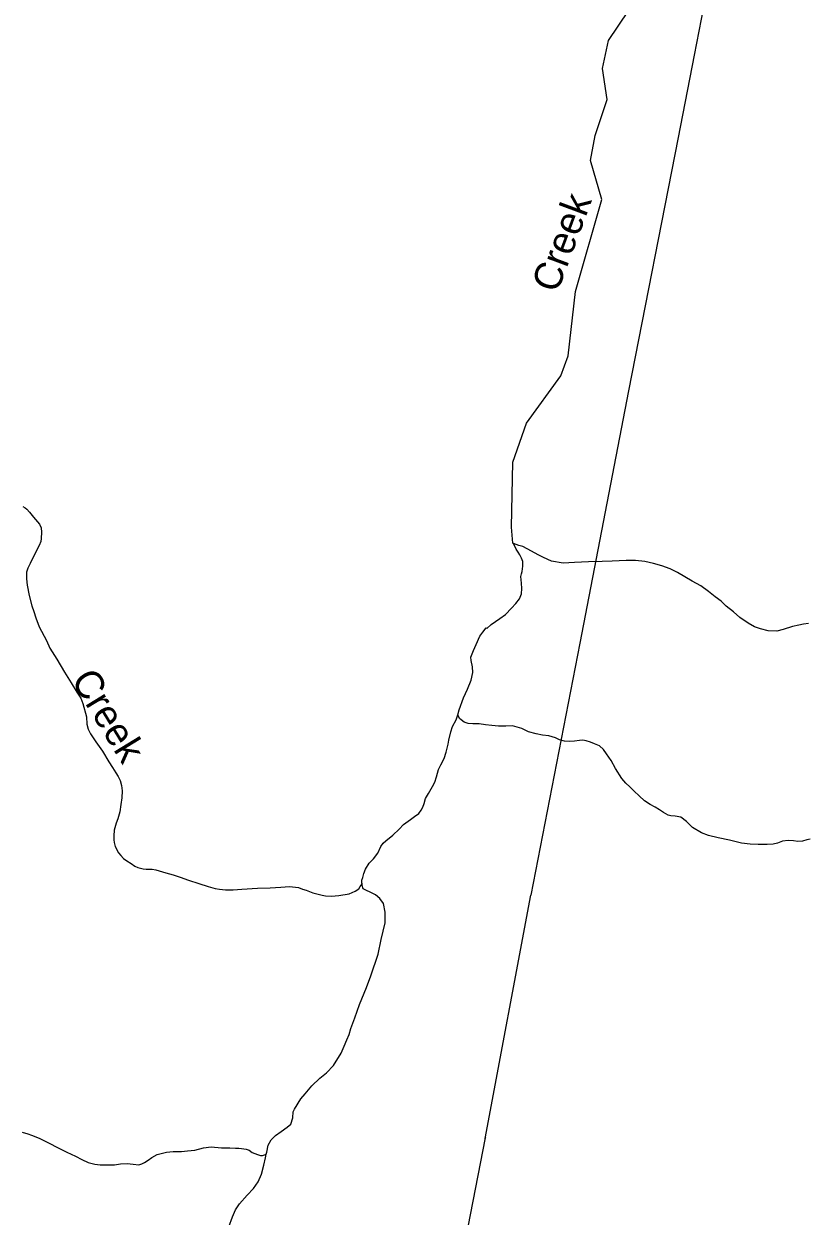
# Model space of a CAD drawing. Extents: x 2126262 to 2293712, y 749403 to 919119.
# Drawn here: x 2156028 to 2160212, y 869768 to 876138 of the extents above; entities that cross this region are included whole.
import ezdxf

# ---------------------------------------------------------------- set-up
doc = ezdxf.new("R2010")
doc.units = 0
for name, color, linetype in [('Exist Hydrographic Creek Single Shore', 7, 'Continuous'), ('Exist Hydrographic Creek Single Shore Label', 7, 'Continuous'), ('Exist Utilities Electrical Transmission Line', 7, 'Continuous')]:
    doc.layers.add(name, color=color, linetype=linetype)

msp = doc.modelspace()

# ---------------------------------------------------------------- linework, layer by layer
at = {"layer": 'Exist Hydrographic Creek Single Shore'}
for points in [[(2158640.3, 873363.2), (2158633.4, 873448.7), (2158639.3, 873796.4), (2158713.4, 874004.8), (2158895.4, 874256.9), (2158935.4, 874364.3), (2158975.4, 874708.1), (2159114.4, 875200.5), (2159055.4, 875408.5), (2159079.4, 875542.5), (2159144.4, 875734.7), (2159118.3, 875899.2), (2159151.4, 876049.5), (2159258.4, 876208)], [(2156021.8, 873560.3), (2156033.9, 873552.3), (2156043.7, 873544.4), (2156057.9, 873528.4), (2156080, 873502.6), (2156110.4, 873464.8), (2156120.4, 873444.9), (2156122.7, 873422.8), (2156120.6, 873388.9), (2156118.8, 873372.8), (2156108.7, 873350.8), (2156071.4, 873278.6), (2156061.3, 873254.5), (2156049.7, 873230.5), (2156041.9, 873208.5), (2156041.9, 873172.5), (2156046, 873138.4), (2156056.2, 873084.6), (2156070.8, 873028.6), (2156080.8, 872998.7), (2156091.1, 872964.7), (2156109.3, 872916.9), (2156147.9, 872843.2), (2156166.1, 872803.3), (2156204.3, 872743.5), (2156244.7, 872673.7), (2156281.2, 872618), (2156311.3, 872568.2), (2156331.4, 872536.2), (2156343.5, 872506.4), (2156362.2, 872436.4), (2156364.2, 872396.4), (2156370.4, 872370.5), (2156384.5, 872344.6), (2156412.8, 872302.7), (2156447, 872253), (2156481.3, 872195.2), (2156501.6, 872165.3), (2156519.6, 872137.4), (2156531.7, 872117.5), (2156541.8, 872095.5), (2156550, 872069.6), (2156552.2, 872039.6), (2156550.4, 872003.6), (2156546.5, 871967.6), (2156540.8, 871927.6), (2156529.1, 871891.5), (2156521.1, 871867.5), (2156509.4, 871829.4), (2156507.5, 871799.4), (2156507.5, 871779.4), (2156509.8, 871763.5), (2156515.7, 871743.5), (2156534, 871709.6), (2156546.1, 871695.7), (2156560.2, 871679.7), (2156578.3, 871665.8), (2156600.2, 871652), (2156620.5, 871638.1), (2156636.5, 871630.2), (2156664.6, 871624.3)], [(2158345.6, 872445.7), (2158353.2, 872473.8), (2158377, 872537.8), (2158396.9, 872584), (2158416.4, 872632.1), (2158426, 872672.1), (2158424, 872702.1), (2158417.8, 872736), (2158415.8, 872754), (2158419.6, 872764), (2158429.5, 872790.1), (2158443.2, 872822.1), (2158463.1, 872866.2), (2158479.1, 872888.4), (2158496.7, 872910.4), (2158500.9, 872908.5), (2158524.8, 872928.7), (2158570.6, 872960.9), (2158600.3, 872983), (2158632.1, 873017.1), (2158656.1, 873041.3), (2158675.8, 873065.4), (2158685.8, 873093.5), (2158687.7, 873121.5), (2158685.4, 873149.4), (2158683.3, 873185.4), (2158687, 873199.4), (2158689.1, 873211.5), (2158692.8, 873241.5), (2158692.8, 873265.5), (2158686.6, 873283.4), (2158676.6, 873301.3), (2158668.6, 873315.3), (2158658.3, 873331.3), (2158643.4, 873362), (2158640.3, 873363.2)], [(2160220.2, 872934.2), (2160192.3, 872930.1), (2160168.3, 872926), (2160134.3, 872917.8), (2160084.5, 872901.5), (2160050.6, 872893.3), (2160004.5, 872895), (2159962.5, 872906.7), (2159930.5, 872916.6), (2159896.2, 872936.3), (2159852.3, 872966.1), (2159818.1, 872995.9), (2159779.8, 873027.7), (2159751.9, 873053.5), (2159721.5, 873077.4), (2159685.6, 873105.1), (2159643.4, 873134.8), (2159597.1, 873160.7), (2159559.1, 873184.4), (2159518.7, 873206.2), (2159480.8, 873226), (2159436.7, 873241.7), (2159390.6, 873255.4), (2159344.6, 873265.1), (2159294.6, 873270.9), (2159244.6, 873270.6), (2159170.6, 873268.2), (2159116.6, 873265.9), (2159044.9, 873263.5), (2158968.8, 873261), (2158908.9, 873256.6), (2158846.8, 873268.3), (2158804.5, 873286.2), (2158774.6, 873302), (2158740.4, 873321.7), (2158716.4, 873333.6), (2158692.4, 873345.4), (2158672.3, 873351.4), (2158643.4, 873362), (2158640.3, 873363.2)], [(2157834.8, 871543), (2157832.6, 871549), (2157832.6, 871563), (2157838.5, 871577.1), (2157844.3, 871599), (2157852.3, 871621.1), (2157872, 871653.1), (2157896.2, 871677.3), (2157917.9, 871707.4), (2157935.5, 871743.6), (2157947.6, 871761.6), (2157961.4, 871773.7), (2157999.3, 871803.8), (2158033.1, 871836), (2158054.9, 871860.1), (2158092.8, 871886.4), (2158114.5, 871902.5), (2158138.5, 871918.6), (2158150.2, 871936.7), (2158158.2, 871952.7), (2158166.2, 871972.8), (2158174, 871998.7), (2158189.8, 872026.9), (2158211.5, 872063), (2158223.6, 872087.1), (2158231.2, 872115.1), (2158243.1, 872155.2), (2158255, 872179.2), (2158272.8, 872213.3), (2158284.5, 872247.4), (2158294.4, 872289.4), (2158298.3, 872311.5), (2158308.1, 872355.4), (2158317.7, 872383.5), (2158337.6, 872419.7), (2158345.6, 872445.7)], [(2160228.8, 871782.5), (2160210.8, 871778.4), (2160186.8, 871772.3), (2160162.8, 871770.1), (2160138.8, 871774), (2160110.7, 871775.9), (2160080.8, 871771.7), (2160053.1, 871761.5), (2160031.2, 871755.5), (2159999, 871753.2), (2159951, 871752.9), (2159907.1, 871754.7), (2159861, 871760.5), (2159797, 871776.1), (2159736.9, 871789.7), (2159684.8, 871801.4), (2159646.9, 871815.2), (2159600.5, 871845), (2159568.4, 871876.7), (2159538.2, 871900.5), (2159506.2, 871904.3), (2159484.3, 871906.3), (2159470.3, 871910.2), (2159444.1, 871924), (2159424, 871938), (2159400, 871953.8), (2159374, 871967.6), (2159343.8, 871987.5), (2159313.9, 872013.3), (2159287.6, 872039.1), (2159265.5, 872061), (2159243.3, 872080.9), (2159221.4, 872106.7), (2159188.8, 872160.5), (2159164.6, 872202.4), (2159140.6, 872238.2), (2159124.2, 872262.1), (2159102.3, 872280), (2159076.2, 872291.9), (2159054.1, 872299.8), (2159032.1, 872307.7), (2159014.1, 872311.5), (2158996.1, 872309.4), (2158970, 872305.2), (2158942.1, 872303.1), (2158916.1, 872304.9), (2158890, 872312.8), (2158868.1, 872322.7), (2158832, 872334.5), (2158798, 872338.3), (2158764.1, 872344.2), (2158723.7, 872355.8), (2158687.9, 872373.7), (2158637.8, 872387.3), (2158601.7, 872385.2), (2158563.8, 872385), (2158527.7, 872388.8), (2158493.9, 872392.6), (2158459.8, 872398.4), (2158425.8, 872398.2), (2158401.8, 872400), (2158379.9, 872407.9), (2158363.5, 872419.8), (2158355.5, 872427.7), (2158351.6, 872435.7), (2158345.6, 872445.7)], [(2156664.6, 871624.3), (2156680.6, 871622.4), (2156712.6, 871622.6), (2156732.5, 871618.7), (2156786.6, 871603), (2156824.5, 871591.3), (2156862.9, 871579.5), (2156906.8, 871563.7), (2156962.8, 871546), (2157013, 871528.4), (2157049.1, 871518.5), (2157073.1, 871514.6), (2157105.1, 871510.8), (2157145, 871511.1), (2157193, 871515.3), (2157275, 871519.8), (2157343.1, 871522.2), (2157400.7, 871526.5), (2157446.9, 871528.8), (2157494.9, 871523.1), (2157517, 871515.2), (2157535.1, 871509.3), (2157571.1, 871495.6), (2157607, 871485.7), (2157621, 871483.8), (2157639, 871479.9), (2157671, 871478.1), (2157711, 871480.3), (2157765.1, 871490.6), (2157797.1, 871504.8), (2157816.8, 871516.9), (2157824.8, 871528.9), (2157834.8, 871543)], [(2157323, 870098.4), (2157325.1, 870110.4), (2157332.9, 870146.5), (2157348.5, 870176.6), (2157372.2, 870198.7), (2157402.4, 870220.8), (2157434, 870243), (2157454.1, 870259.2), (2157463.9, 870293.1), (2157465.7, 870325.1), (2157473.5, 870339.3), (2157507.4, 870395.4), (2157531.2, 870421.5), (2157566.8, 870463.7), (2157608.5, 870506), (2157644.6, 870534.2), (2157682.3, 870572.3), (2157721.9, 870638.5), (2157739.5, 870676.7), (2157753.6, 870710.7), (2157765.3, 870738.8), (2157775, 870770.9), (2157794.9, 870826.9), (2157820.3, 870899.1), (2157857.8, 870989.2), (2157881.6, 871051.3), (2157920.8, 871167.6), (2157936.3, 871245.7), (2157957.9, 871335.7), (2157957.5, 871391.7), (2157949.3, 871437.6), (2157929, 871465.5), (2157907, 871485.4), (2157881, 871497.3), (2157854.7, 871509.1), (2157840.8, 871517.1), (2157834.8, 871535), (2157834.8, 871543)], [(2156018.5, 870217.1), (2156048.8, 870207.1), (2156068.7, 870201.3), (2156108.7, 870185.5), (2156163.1, 870157.8), (2156207.1, 870134.1), (2156257.4, 870110.4), (2156303.3, 870088.7), (2156337.3, 870070.8), (2156371.6, 870055.1), (2156407.5, 870045.2), (2156435.6, 870041.4), (2156457.5, 870041.5), (2156485.6, 870041.7), (2156511.6, 870041.8), (2156543.6, 870048), (2156579.5, 870050.2), (2156611.5, 870046.3), (2156641.6, 870042.6), (2156657.6, 870046.7), (2156671.4, 870054.8), (2156691.3, 870066.8), (2156711.4, 870081), (2156739, 870097.1), (2156789.1, 870109.4), (2156825, 870113.6), (2156869, 870113.8), (2156901, 870116.1), (2156941, 870120.3), (2156986.7, 870132.6), (2157028.8, 870138.7), (2157082.7, 870133), (2157128.8, 870133.3), (2157158.8, 870131.4), (2157176.8, 870131.5), (2157190.8, 870129.7), (2157202.9, 870127.8), (2157214.8, 870125.8), (2157230.8, 870119.9), (2157247, 870108), (2157275, 870098.1), (2157291, 870092.2), (2157299, 870092.3), (2157303.1, 870092.4), (2157313, 870096.4), (2157323, 870098.4)], [(2157092.1, 869577.2), (2157092.1, 869581.2), (2157093.8, 869607.2), (2157095.8, 869615.2), (2157107.5, 869655.3), (2157123.3, 869711.4), (2157143, 869763.5), (2157158.8, 869801.6), (2157180.5, 869833.6), (2157220.3, 869879.9), (2157254.1, 869916.1), (2157279.8, 869952.2), (2157297.6, 869992.3), (2157309.3, 870040.3), (2157319.1, 870080.4), (2157323, 870098.4)]]:
    msp.add_lwpolyline(points, dxfattribs=at)
at = {"layer": 'Exist Utilities Electrical Transmission Line'}
msp.add_lwpolyline([(2158059.3, 867955.5), (2158494.4, 870186.4), (2158492.3, 870182.2), (2158735.9, 871482.9), (2158737.9, 871483.1), (2158998.9, 872830), (2159259.8, 874176.8), (2159524.8, 875531.8), (2159609.7, 875970.6), (2159785.7, 876870.8), (2159878.7, 877311.8), (2159953.8, 877758.7), (2160091.1, 878464.9), (2160182.2, 878940.4)], dxfattribs=at)

# ---------------------------------------------------------------- texts
at = {"layer": 'Exist Hydrographic Creek Single Shore Label'}
for rotation, p in [(69.56937, (2158876.7, 874694.7)), (301.44381, (2156276.6, 872632.9))]:
    msp.add_text('Creek', height=150, rotation=rotation, dxfattribs=at).set_placement(p)

doc.saveas('drawing.dxf')
